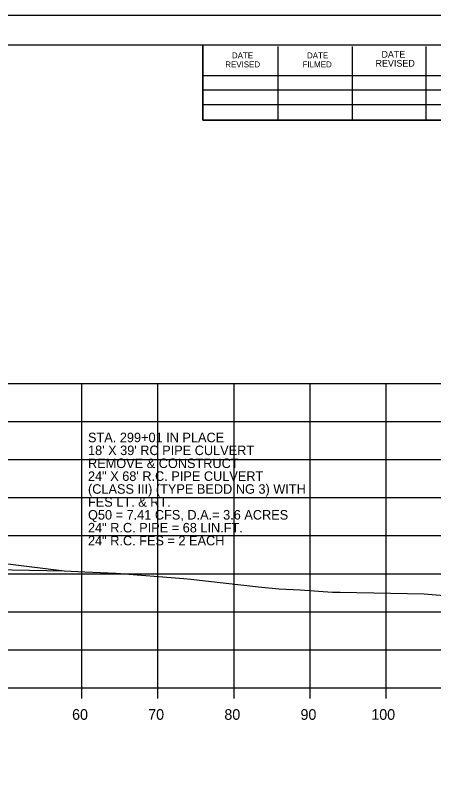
# Model space of a CAD drawing. Extents: x 1486524 to 1499135, y 326561 to 337924.
# Drawn here: x 1489034.2 to 1489089.1, y 333745.2 to 333846 of the extents above; entities that cross this region are included whole.
import ezdxf

# ---------------------------------------------------------------- set-up
doc = ezdxf.new("R2010")
doc.units = 0
for name, color, linetype in [('E_Const Align', 7, 'Continuous'), ('E_Const Align Station', 7, 'Continuous'), ('E_Ownership Information', 7, 'Continuous'), ('E_Property Line', 7, 'Continuous'), ('E_Proposed ROW Fig Annot', 7, 'Continuous'), ('E_Quarter Calls', 7, 'Continuous'), ('E_Title Sheet', 7, 'Continuous'), ('E_Tract Number', 7, 'Continuous')]:
    doc.layers.add(name, color=color, linetype=linetype)

msp = doc.modelspace()

# ---------------------------------------------------------------- linework, layer by layer
at = {"layer": 'E_Const Align'}
for p, q in [((1488842.89, 333757.64), (1489122.89, 333757.64)), ((1489042.89, 333756.24), (1489042.89, 333757.64)), ((1489052.89, 333756.24), (1489052.89, 333757.64)), ((1489062.89, 333756.24), (1489062.89, 333757.64)), ((1489072.89, 333756.24), (1489072.89, 333757.64)), ((1489082.89, 333756.24), (1489082.89, 333757.64))]:
    msp.add_line(p, q, dxfattribs=at)
at = {"layer": 'E_Ownership Information'}
for p, q in [((1488842.89, 333797.64), (1489122.89, 333797.64)), ((1489042.89, 333757.64), (1489042.89, 333797.64)), ((1489052.89, 333757.64), (1489052.89, 333797.64)), ((1489062.89, 333757.64), (1489062.89, 333797.64)), ((1489072.89, 333757.64), (1489072.89, 333797.64)), ((1489082.89, 333757.64), (1489082.89, 333797.64)), ((1488842.89, 333792.64), (1489122.89, 333792.64)), ((1488842.89, 333787.64), (1489122.89, 333787.64)), ((1488842.89, 333782.64), (1489122.89, 333782.64)), ((1488842.89, 333777.64), (1489122.89, 333777.64)), ((1488842.89, 333772.64), (1489122.89, 333772.64)), ((1488842.89, 333767.64), (1489122.89, 333767.64)), ((1488842.89, 333762.64), (1489122.89, 333762.64)), ((1488842.89, 333757.64), (1489122.89, 333757.64))]:
    msp.add_line(p, q, dxfattribs=at)
at = {"layer": 'E_Property Line'}
for p, q in [((1488824.89, 333842.1), (1489141.07, 333842.1)), ((1489058.81, 333832.22), (1489058.81, 333842.1)), ((1489068.67, 333832.22), (1489068.67, 333841.9)), ((1489078.43, 333832.22), (1489078.43, 333841.9)), ((1489088.11, 333832.22), (1489088.11, 333841.9)), ((1489058.81, 333838.08), (1489097.97, 333838.08)), ((1489058.81, 333836.22), (1489097.97, 333836.22)), ((1489058.81, 333832.22), (1489058.81, 333834.28)), ((1489058.81, 333834.28), (1489097.97, 333834.28)), ((1489141.07, 333832.22), (1489058.81, 333832.22))]:
    msp.add_line(p, q, dxfattribs=at)
at = {"layer": 'E_Quarter Calls'}
msp.add_line((1488812.48, 333846), (1489145.82, 333846), dxfattribs=at)
for points in [[(1488812.48, 333846), (1489145.82, 333846), (1489145.82, 333632.66), (1488812.48, 333632.66)], [(1489058.81, 333842.1), (1489058.81, 333832.22), (1489094.54, 333832.22), (1489094.54, 333829.3), (1489117.74, 333829.3), (1489117.74, 333804.97), (1489141.07, 333804.97), (1489141.07, 333636.64), (1488824.89, 333636.64), (1488824.89, 333842.1)]]:
    msp.add_lwpolyline(points, close=True, dxfattribs=at)
at = {"layer": 'E_Title Sheet'}
msp.add_lwpolyline([(1488922.79, 333780.64), (1488933.09, 333777.1), (1488937.17, 333777.1), (1488937.17, 333778.15), (1488952.89, 333781.78), (1488956.64, 333781.51), (1488958.89, 333781.36), (1488974, 333780.3), (1488982.89, 333779.67), (1488990.41, 333779.15), (1488994.89, 333778.83), (1488997.91, 333778.59), (1489002.89, 333778.2), (1489005.26, 333777.61), (1489006.69, 333777.25), (1489010.58, 333776.28), (1489013.16, 333775.7), (1489016.75, 333774.67), (1489016.7, 333773.54), (1489020.08, 333773.39), (1489040.59, 333773.01)], dxfattribs=at)
at = {"layer": 'E_Tract Number'}
msp.add_lwpolyline([(1489033.17, 333773.92), (1489040.59, 333773.01), (1489043.3, 333772.89), (1489047.41, 333772.7), (1489056.29, 333771.99), (1489057.2, 333771.91), (1489066.11, 333770.89), (1489068.76, 333770.67), (1489071.58, 333770.52), (1489075.82, 333770.19), (1489076.84, 333770.22), (1489087.84, 333769.99), (1489093.61, 333769.53), (1489094.74, 333769.49), (1489096.09, 333769.3), (1489099.96, 333768.72)], dxfattribs=at)

# ---------------------------------------------------------------- texts
at = {"layer": 'E_Const Align Station'}
for s, p in [('60', (1489041.62, 333753.44)), ('70', (1489051.62, 333753.44)), ('80', (1489061.62, 333753.44)), ('90', (1489071.62, 333753.44)), ('100', (1489080.92, 333753.44))]:
    msp.add_text(s, height=1.4, dxfattribs=at).set_placement(p)
at = {"layer": 'E_Property Line'}
for s, height, p in [('DATE', 0.782, (1489062.61, 333840.34)), ('DATE', 0.782, (1489072.47, 333840.34)), ('DATE', 0.879, (1489082.25, 333840.44)), ('REVISED', 0.782, (1489061.73, 333839.16)), ('FILMED', 0.782, (1489071.89, 333839.16)), ('REVISED', 0.879, (1489081.47, 333839.26))]:
    msp.add_text(s, height=height, rotation=360, dxfattribs=at).set_placement(p)
at = {"layer": 'E_Proposed ROW Fig Annot'}
for s, p in [('STA. 299+01 IN PLACE', (1489043.71, 333789.91)), ("18' X 39' RC PIPE CULVERT", (1489043.71, 333788.22)), ('REMOVE & CONSTRUCT', (1489043.71, 333786.52)), ('24" X 68\' R.C. PIPE CULVERT', (1489043.71, 333784.83)), ('(CLASS III) (TYPE BEDDING 3) WITH', (1489043.71, 333783.14)), ('FES LT. & RT.', (1489043.71, 333781.44)), ('Q50 = 7.41 CFS, D.A.= 3.6 ACRES', (1489043.71, 333779.75)), ('24" R.C. PIPE = 68 LIN.FT.', (1489043.71, 333778.06)), ('24" R.C. FES = 2 EACH', (1489043.71, 333776.36))]:
    msp.add_text(s, height=1.25, dxfattribs=at).set_placement(p)

doc.saveas('drawing.dxf')
